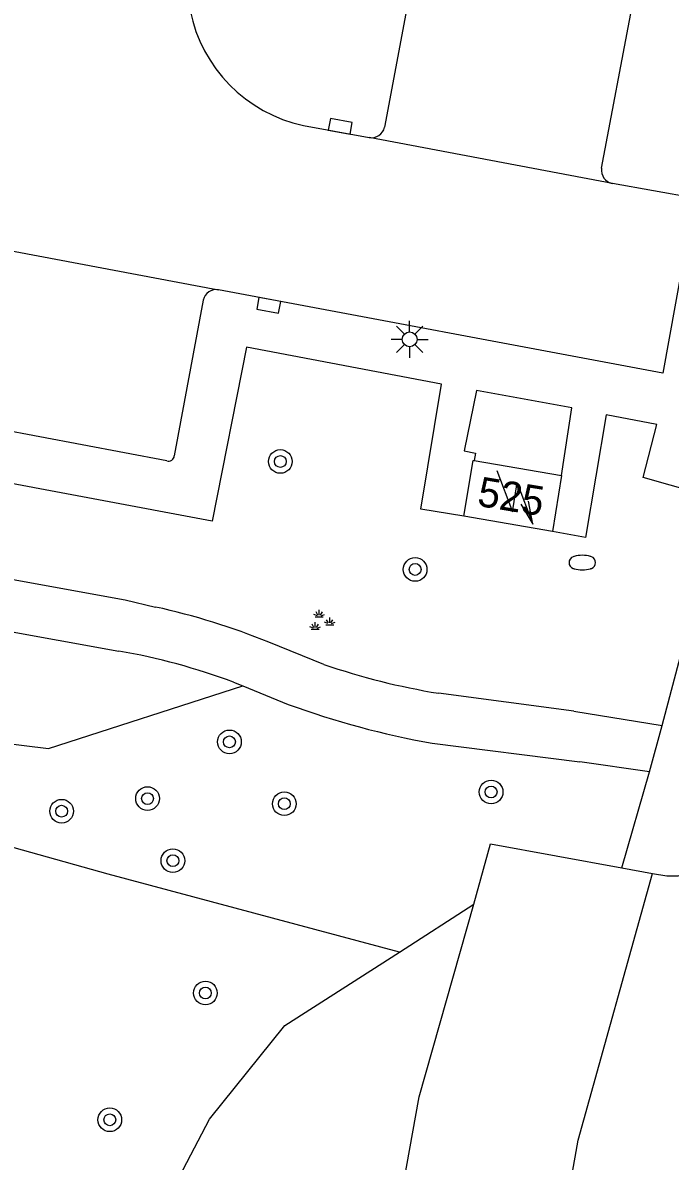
# Model space of a CAD drawing. Extents: x 132999 to 136000, y 398499 to 400501.
# Drawn here: x 133155.18 to 133177.09, y 399908.59 to 399947.08 of the extents above; entities that cross this region are included whole.
import ezdxf

# ---------------------------------------------------------------- set-up
doc = ezdxf.new("R2010")
doc.units = 0
for name, color, linetype in [('gg-anno-huisnummerreeks BGT', 7, 'Continuous'), ('gg-bbg-hoofdgebouw', 7, 'Continuous'), ('gg-knt-verharding', 7, 'Continuous'), ('gg-kntw-bovenkant insteek waterloop', 7, 'Continuous'), ('gt-grn-groengrens', 7, 'Continuous'), ('gt-symb-boom', 7, 'Continuous'), ('gt-symb-brandkraan', 7, 'Continuous'), ('gt-symb-groenvak', 7, 'Continuous'), ('gt-symb-kolk', 7, 'Continuous'), ('gt-symb-lichtmast', 7, 'Continuous'), ('gt-symb-trafo symbool', 7, 'Continuous')]:
    doc.layers.add(name, color=color, linetype=linetype)

# ---------------------------------------------------------------- blocks, each defined once
blk = doc.blocks.new('gt0-HSP')
at = {"layer": 'gt-symb-trafo symbool'}
for points in [[(0.771, 0.746), (-0.529, -0.004), (0.471, -0.004), (-0.829, -0.754)], [(-0.217, -0.24), (-0.829, -0.754), (-0.077, -0.48)]]:
    blk.add_lwpolyline(points, dxfattribs=at)
blk = doc.blocks.new('gt0-BR')
at = {"layer": 'gt-symb-brandkraan'}
for centre, radius, start, end in [((-0.244, 0), 0.206, 107.5669, 252.4331), ((0.599, -2.664), 3, 106.892, 107.5669), ((0, -0.691), 0.938, 73.108, 106.892), ((-0.599, -2.664), 3, 72.4331, 73.108), ((0.244, 0), 0.206, 287.567, 72.4331), ((0.599, 2.664), 3, 252.4331, 253.108), ((0, 0.691), 0.938, 253.108, 286.8921), ((-0.599, 2.664), 3, 286.8921, 287.567)]:
    blk.add_arc(centre, radius, start, end, dxfattribs=at)
blk = doc.blocks.new('gt0-BOOM')
at = {"layer": 'gt-symb-boom'}
for radius in [0.4, 0.2]:
    blk.add_circle((0, 0), radius, dxfattribs=at)
blk = doc.blocks.new('gt0-KOLK')
at = {"layer": 'gt-symb-kolk'}
blk.add_lwpolyline([(0, 0), (0.375, 0), (0.375, 0.4), (-0.375, 0.4), (-0.375, 0), (0, 0)], dxfattribs=at)
blk = doc.blocks.new('gt0-GRVAK')
at = {"layer": 'gt-symb-groenvak'}
for p, q in [((-0.047, 0.214), (-0.047, 0.393)), ((-0.11, 0.189), (-0.228, 0.24)), ((-0.182, 0.153), (0.088, 0.153)), ((-0.091, 0.211), (-0.156, 0.322)), ((-0.004, 0.211), (0.061, 0.322)), ((0.015, 0.189), (0.133, 0.24)), ((0.262, -0.052), (0.197, 0.059)), ((0.305, -0.049), (0.305, 0.13)), ((0.349, -0.052), (0.414, 0.059)), ((-0.245, -0.228), (-0.363, -0.177)), ((-0.318, -0.264), (-0.047, -0.264)), ((-0.226, -0.206), (-0.291, -0.095)), ((-0.183, -0.203), (-0.183, -0.024)), ((-0.139, -0.206), (-0.074, -0.095)), ((-0.12, -0.228), (-0.002, -0.177)), ((0.243, -0.074), (0.125, -0.023)), ((0.17, -0.11), (0.441, -0.11)), ((0.368, -0.074), (0.486, -0.023))]:
    blk.add_line(p, q, dxfattribs=at)
blk = doc.blocks.new('gt0-LMAST')
at = {"layer": 'gt-symb-lichtmast'}
for p, q in [((-0.182, 0.173), (-0.447, 0.438)), ((-0.005, 0.246), (-0.005, 0.621)), ((0.172, 0.173), (0.437, 0.438)), ((-0.255, -0.004), (-0.63, -0.004)), ((-0.182, -0.181), (-0.447, -0.446)), ((-0.005, -0.254), (-0.005, -0.629)), ((0.437, -0.446), (0.172, -0.181)), ((0.245, -0.004), (0.62, -0.004))]:
    blk.add_line(p, q, dxfattribs=at)
blk.add_circle((-0.005, -0.004), 0.25, dxfattribs=at)

msp = doc.modelspace()

# ---------------------------------------------------------------- linework, layer by layer
at = {"layer": 'gg-bbg-hoofdgebouw'}
for p, q in [((133170.456, 399932.274), (133173.41, 399931.77)), ((133173.41, 399931.77), (133173.1, 399929.88)), ((133173.1, 399929.88), (133170.1, 399930.39))]:
    msp.add_line(p, q, dxfattribs=at)
msp.add_lwpolyline([(133170.1, 399930.39), (133170.42, 399932.28), (133170.456, 399932.274)], dxfattribs=at)
at = {"layer": 'gg-knt-verharding'}
for p, q in [((133168.437, 399948.971), (133167.424, 399943.544)), ((133174.764, 399942.156), (133175.791, 399947.567)), ((133164.681, 399943.597), (133166.899, 399943.194)), ((133175.129, 399941.639), (133166.899, 399943.194)), ((133177.905, 399941.142), (133175.129, 399941.639)), ((133153.967, 399939.517), (133161.803, 399938.047)), ((133161.289, 399937.702), (133160.309, 399932.439)), ((133160.053, 399932.262), (133153.471, 399933.504)), ((133142.524, 399928.702), (133158.436, 399925.835)), ((133165.37, 399925.38), (133163.503, 399926.133)), ((133162.311, 399924.783), (133162.624, 399924.656)), ((133162.624, 399924.656), (133164.167, 399924.029)), ((133173.828, 399923.807), (133169.248, 399924.408)), ((133173.828, 399923.807), (133176.817, 399923.317)), ((133176.387, 399921.756), (133176.817, 399923.317)), ((133169.028, 399922.716), (133174.033, 399922.095)), ((133176.387, 399921.756), (133174.033, 399922.095)), ((133175.452, 399918.511), (133176.387, 399921.756)), ((133175.452, 399918.511), (133176.483, 399918.318))]:
    msp.add_line(p, q, dxfattribs=at)
for points in [[(133177.905, 399941.142), (133176.835, 399935.233), (133161.803, 399938.047)], [(133170.1, 399930.39), (133168.655, 399930.636), (133169.352, 399934.862), (133162.754, 399936.106), (133161.592, 399930.221), (133145.659, 399933.214), (133145.127, 399930.168), (133145.046, 399930.031)], [(133173.41, 399931.77), (133173.754, 399934.062), (133170.532, 399934.638), (133170.115, 399932.605), (133170.499, 399932.525), (133170.456, 399932.274)], [(133176.817, 399923.317), (133178.833, 399930.949), (133176.172, 399931.702), (133176.634, 399933.497), (133174.924, 399933.826), (133174.218, 399929.677), (133173.1, 399929.88)], [(133145.046, 399930.031), (133158.653, 399927.564), (133159.678, 399927.323)], [(133170.445, 399917.279), (133171.005, 399919.318), (133175.452, 399918.511)], [(133176.483, 399918.318), (133176.973, 399918.239), (133177.358, 399918.241), (133177.699, 399918.333), (133177.901, 399918.488), (133178.051, 399918.676), (133178.182, 399918.965)], [(133166.65, 399868.565), (133167.624, 399874.046), (133172.14, 399898.993), (133173.971, 399909.296), (133176.483, 399918.318)], [(133161.155, 399869.467), (133168.598, 399910.761), (133170.445, 399917.279)]]:
    msp.add_lwpolyline(points, dxfattribs=at)
for centre, radius, start, end in [((133165.741, 399948.478), 4.994, 191.3697, 257.7411), ((133166.976, 399943.648), 0.46, 260.435, 346.9451), ((133175.225, 399942.094), 0.465, 172.3757, 258.0681), ((133161.729, 399937.602), 0.451, 80.5179, 167.2217), ((133160.107, 399932.457), 0.203, 254.5011, 354.8194), ((133154.64, 399904.388), 23.482, 67.8255, 77.6115), ((133154.709, 399904.444), 21.713, 69.506, 80.1164), ((133173.155, 399948.218), 24.128, 251.1767, 260.6813), ((133174.3, 399951.89), 29.647, 250.0132, 259.756)]:
    msp.add_arc(centre, radius, start, end, dxfattribs=at)
at = {"layer": 'gg-kntw-bovenkant insteek waterloop'}
msp.add_line((133167.925, 399915.66), (133170.445, 399917.279), dxfattribs=at)
msp.add_lwpolyline([(133155.357, 399876.624), (133158.547, 399876.967), (133160.178, 399886.717), (133158.504, 399890.97), (133157.193, 399894.986), (133157.664, 399899.973), (133158.705, 399904.663), (133161.498, 399910.008), (133164.052, 399913.173), (133167.925, 399915.66)], dxfattribs=at)
at = {"layer": 'gt-grn-groengrens'}
for points in [[(133167.925, 399915.66), (133158.072, 399918.294), (133149.647, 399920.65), (133141.258, 399921.596), (133136.007, 399923.759), (133129.669, 399924.077), (133128.033, 399930.302)], [(133142.015, 399928.434), (133151.192, 399923.134), (133156.049, 399922.536), (133162.624, 399924.656)]]:
    msp.add_lwpolyline(points, dxfattribs=at)

# ---------------------------------------------------------------- block references
at = {"layer": 'gt-symb-boom'}
for p in [(133163.897, 399932.243), (133168.457, 399928.594), (133162.175, 399922.765), (133159.404, 399920.847), (133171.027, 399921.07), (133156.498, 399920.421), (133164.032, 399920.673), (133160.262, 399918.748), (133161.362, 399914.274), (133158.128, 399909.988)]:
    msp.add_blockref('gt0-BOOM', p, dxfattribs=at)
at = {"layer": 'gt-symb-brandkraan'}
msp.add_blockref('gt0-BR', (133174.112, 399928.825), dxfattribs=at)
at = {"layer": 'gt-symb-groenvak'}
msp.add_blockref('gt0-GRVAK', (133165.261, 399926.836), dxfattribs=at)
at = {"layer": 'gt-symb-kolk'}
for p, rotation in [((133165.889, 399943.381), -10.467966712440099), ((133163.542, 399937.723), 169.4576796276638)]:
    msp.add_blockref('gt0-KOLK', p, dxfattribs=dict(at, rotation=rotation))
at = {"layer": 'gt-symb-lichtmast'}
msp.add_blockref('gt0-LMAST', (133168.275, 399936.376), dxfattribs=at)
at = {"layer": 'gt-symb-trafo symbool', "rotation": 80.67893929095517}
msp.add_blockref('gt0-HSP', (133171.833, 399931.059), dxfattribs=at)

# ---------------------------------------------------------------- texts
at = {"layer": 'gg-anno-huisnummerreeks BGT'}
msp.add_text('525', height=1, rotation=350.7, dxfattribs=at).set_placement((133170.526, 399930.751))

doc.saveas('drawing.dxf')
